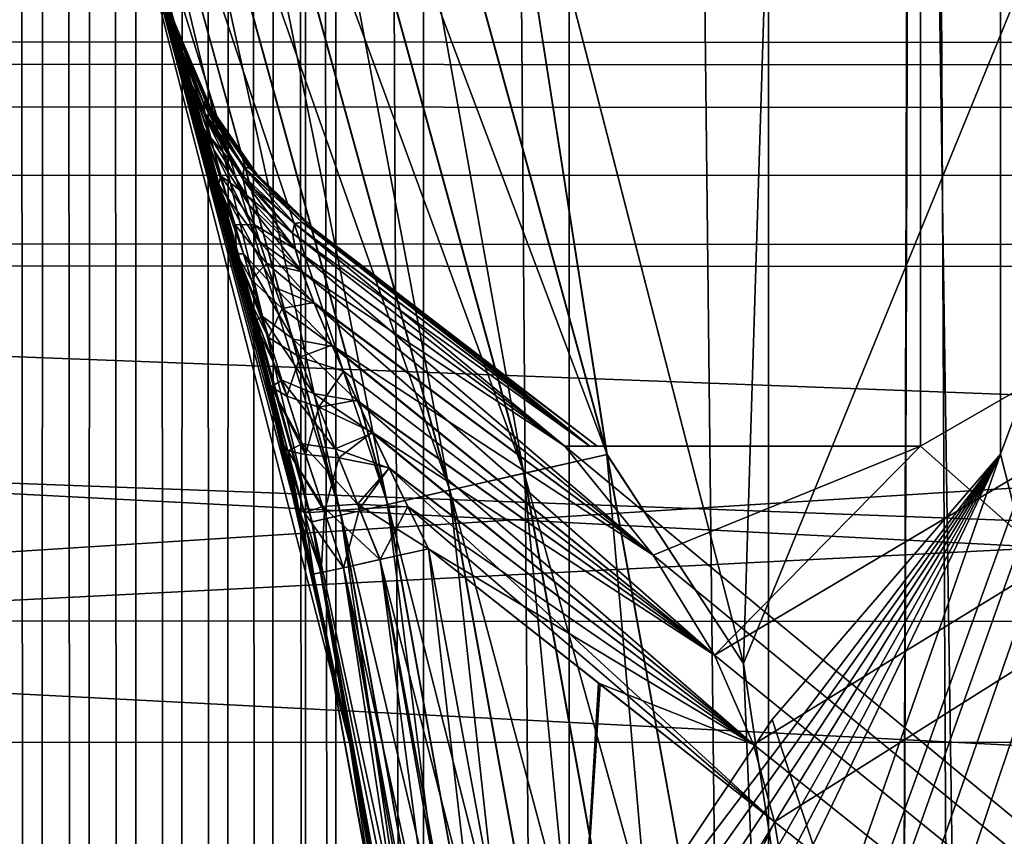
# Model space of a CAD drawing. Header units: metres. Extents: x -205 to 205, y -104 to 104.
# Tile 324 of 656: x -63.84 to -61.39, y -9.44 to -7.41. Entities that reach past the tile are written whole.
import ezdxf

# ---------------------------------------------------------------- set-up
doc = ezdxf.new("R2010")
doc.units = ezdxf.units.M
doc.layers.add('solid_01_2-CONSUMER_EHM_BOX_SW0001', color=7, linetype='CONTINUOUS')

msp = doc.modelspace()

# ---------------------------------------------------------------- linework, layer by layer
at = {"layer": 'solid_01_2-CONSUMER_EHM_BOX_SW0001'}
for points in [[(-200.010849, -74.958488), (-200.010773, 75.041512), (-0.010778, 75.04142)], [(-0.010849, -74.95858), (-200.010849, -74.958488), (-0.010778, 75.04142)], [(-63.227314, -57.825661, 1.5), (-63.18972, 57.924801, 1.5), (-63.302124, 57.875645, 1.5)], [(-63.130272, -24.958551, 1.5), (-63.18972, 57.924801, 1.5), (-63.227314, -57.825661, 1.5)], [(-63.130272, -24.958551, 1.5), (-63.130245, 25.041449, 1.5), (-63.18972, 57.924801, 1.5)], [(-63.339794, -57.777302, 1.5), (-63.302124, 57.875645, 1.5), (-63.41605, 57.828674, 1.5)], [(-63.339794, -57.777302, 1.5), (-63.227314, -57.825661, 1.5), (-63.302124, 57.875645, 1.5)], [(-63.453678, -57.731083, 1.5), (-63.41605, 57.828674, 1.5), (-63.531235, 57.783974, 1.5)], [(-63.453678, -57.731083, 1.5), (-63.339794, -57.777302, 1.5), (-63.41605, 57.828674, 1.5)], [(-63.568714, -57.687134, 1.5), (-63.531235, 57.783974, 1.5), (-63.64743, 57.74165, 1.5)], [(-63.568714, -57.687134, 1.5), (-63.453678, -57.731083, 1.5), (-63.531235, 57.783974, 1.5)], [(-63.684654, -57.645576, 1.5), (-63.64743, 57.74165, 1.5), (-63.764381, 57.701786, 1.5)], [(-63.684654, -57.645576, 1.5), (-63.568714, -57.687134, 1.5), (-63.64743, 57.74165, 1.5)], [(-63.801247, -57.606537, 1.5), (-63.764381, 57.701786, 1.5), (-63.881828, 57.664486, 1.5)], [(-63.801247, -57.606537, 1.5), (-63.684654, -57.645576, 1.5), (-63.764381, 57.701786, 1.5)], [(-63.91824, -57.570145, 1.5), (-63.801247, -57.606537, 1.5), (-63.881828, 57.664486, 1.5)], [(-43.000031, 37.541439, 75), (-62.041512, -19.42688, 75), (-62.692566, -21.952003, 75)], [(-43.000031, 37.541439, 75), (-62.692566, -21.952003, 75), (-43.000065, -37.458561, 75)], [(-43.000031, 37.541439, 75), (-62.69146, -6.483251, 75), (-62.040768, -9.008453, 75)], [(-43.000031, 37.541439, 75), (-61.647285, -16.835539, 75), (-62.041512, -19.42688, 75)], [(-43.000031, 37.541439, 75), (-62.040768, -9.008453, 75), (-61.646915, -11.599844, 75)], [(-43.000031, 37.541439, 75), (-61.51395, -14.2177, 75), (-61.647285, -16.835539, 75)], [(-43.000031, 37.541439, 75), (-61.646915, -11.599844, 75), (-61.51395, -14.2177, 75)], [(-63.130272, -24.958551, 1.5), (-63.05542, -23.931942, 1.5), (-63.130245, 25.041449, 1.5)], [(-63.05542, -23.931942, 1.5), (-63.055607, 24.013735, 1.5), (-63.130245, 25.041449, 1.5)], [(-62.837341, -22.938663, 1.5), (-62.835201, 23.015438, 1.5), (-63.055607, 24.013735, 1.5)], [(-63.05542, -23.931942, 1.5), (-62.837341, -22.938663, 1.5), (-63.055607, 24.013735, 1.5)], [(-62.837341, -22.938663, 1.5), (-62.476864, -21.98097, 1.5), (-62.835201, 23.015438, 1.5)], [(-62.476864, -21.98097, 1.5), (-62.470062, 22.049438, 1.5), (-62.835201, 23.015438, 1.5)], [(-62.476864, -21.98097, 1.5), (-61.981823, -21.082998, 1.5), (-62.470062, 22.049438, 1.5)], [(-61.981823, -21.082998, 1.5), (-61.970566, 21.148445, 1.5), (-62.470062, 22.049438, 1.5)], [(-61.981823, -21.082998, 1.5), (-61.36377, -20.264397, 1.5), (-61.970566, 21.148445, 1.5)], [(-61.36377, -20.264397, 1.5), (-61.348083, 20.32946, 1.5), (-61.970566, 21.148445, 1.5)], [(-62.04076, -9.008488, 63.099998), (-62.691456, -6.48327, 63.099998), (-61.599499, 5.134799, 63.099998)], [(-61.646912, -11.599885, 63.099998), (-62.04076, -9.008488, 63.099998), (-61.599499, 5.134799, 63.099998)], [(-61.646912, -11.599885, 63.099998), (-61.599499, 5.134799, 63.099998), (-61.599728, 3.034483, 63.099998)], [(-61.51395, -14.217742, 63.099998), (-61.646912, -11.599885, 63.099998), (-61.599728, 3.034483, 63.099998)], [(-61.51395, -14.217742, 63.099998), (-61.599728, 3.034483, 63.099998), (-47.099728, 3.032924, 63.099998)], [(-61.502621, -22.033875, 63.099998), (-61.51395, -14.217742, 63.099998), (-47.099728, 3.032924, 63.099998)], [(-61.383518, -21.844326, 63.099998), (-61.502621, -22.033875, 63.099998), (-47.099728, 3.032924, 63.099998)], [(-63.801701, -15.351067, 71.699997), (-58.600155, -0.965839, 71.699997), (-61.400963, -8.487901, 71.699997)], [(-63.801701, -15.351067, 71.699997), (-63.78249, -15.546234, 71.699997), (-58.600155, -0.965839, 71.699997)], [(-63.78249, -15.546234, 71.699997), (-63.725613, -15.733755, 71.699997), (-58.600155, -0.965839, 71.699997)], [(-63.725613, -15.733755, 71.699997), (-63.63327, -15.906589, 71.699997), (-58.600155, -0.965839, 71.699997)], [(-63.63327, -15.906589, 71.699997), (-63.508884, -16.058205, 71.699997), (-58.600155, -0.965839, 71.699997)], [(-63.508884, -16.058205, 71.699997), (-60.687866, -18.879829, 71.699997), (-58.600155, -0.965839, 71.699997)], [(-62.266602, -19.6961, 66.099998), (-48.601486, -19.968649, 66.099998), (-48.600121, -0.968648, 66.099998)], [(-62.11388, -19.447088, 66.099998), (-62.266602, -19.6961, 66.099998), (-48.600121, -0.968648, 66.099998)], [(-62.016598, -19.225304, 66.099998), (-62.11388, -19.447088, 66.099998), (-48.600121, -0.968648, 66.099998)], [(-62.113144, -8.988236, 66.099998), (-48.600121, -0.968648, 66.099998), (-61.600658, -8.467714, 66.099998)], [(-62.015881, -9.21005, 66.099998), (-48.600121, -0.968648, 66.099998), (-62.113144, -8.988236, 66.099998)], [(-62.016598, -19.225304, 66.099998), (-48.600121, -0.968648, 66.099998), (-61.964027, -19.032625, 66.099998)], [(-62.015881, -9.21005, 66.099998), (-61.963333, -9.402754, 66.099998), (-48.600121, -0.968648, 66.099998)], [(-61.964027, -19.032625, 66.099998), (-48.600121, -0.968648, 66.099998), (-61.767502, -17.838045, 66.099998)], [(-61.766979, -10.597359, 66.099998), (-48.600121, -0.968648, 66.099998), (-61.963333, -9.402754, 66.099998)], [(-61.767502, -17.838045, 66.099998), (-48.600121, -0.968648, 66.099998), (-61.626801, -16.635656, 66.099998)], [(-61.626453, -11.799763, 66.099998), (-48.600121, -0.968648, 66.099998), (-61.766979, -10.597359, 66.099998)], [(-61.626801, -16.635656, 66.099998), (-48.600121, -0.968648, 66.099998), (-61.542225, -15.428022, 66.099998)], [(-61.542049, -13.007403, 66.099998), (-48.600121, -0.968648, 66.099998), (-61.626453, -11.799763, 66.099998)], [(-61.600658, -8.467714, 72), (-61.600121, -0.967714, 72), (-48.601486, -19.968649, 72)], [(-61.600121, -0.967714, 66.099998), (-61.600121, -0.967714, 72), (-61.600658, -8.467714, 72)], [(-61.600658, -8.467714, 66.099998), (-61.600121, -0.967714, 66.099998), (-61.600658, -8.467714, 72)], [(-48.600121, -0.968648, 66.099998), (-61.600121, -0.967714, 66.099998), (-61.600658, -8.467714, 66.099998)], [(-61.600121, -0.967714, 72), (-48.600121, -0.968648, 72), (-48.601486, -19.968649, 72)], [(-61.542225, -15.428022, 66.099998), (-48.600121, -0.968648, 66.099998), (-61.51395, -14.217712, 66.099998)], [(-61.51395, -14.217712, 66.099998), (-48.600121, -0.968648, 66.099998), (-61.542049, -13.007403, 66.099998)], [(-61.400963, -8.487901, 66.400002), (-61.400154, -0.965539, 66.400002), (-58.602146, -19.465839, 66.400002)], [(-61.400963, -8.487901, 71.699997), (-58.600155, -0.965839, 71.699997), (-61.400154, -0.965539, 71.699997)], [(-61.400963, -8.487901, 66.400002), (-61.400154, -0.965539, 71.699997), (-61.400154, -0.965539, 66.400002)], [(-61.400963, -8.487901, 71.699997), (-61.400154, -0.965539, 71.699997), (-61.400963, -8.487901, 66.400002)], [(-61.400154, -0.965539, 66.400002), (-58.600155, -0.965839, 66.400002), (-58.602146, -19.465839, 66.400002)], [(-46.500935, -5.305828, 46.254097), (-84.500938, -5.300379, 46.254101), (-84.501266, -7.621292, 45.549114)], [(-46.500935, -5.305828, 46.254097), (-84.501266, -7.621292, 45.549114), (-46.501266, -7.626732, 45.549114)], [(-46.501251, -7.520525, 4.115252), (-84.501251, -7.515109, 4.115263), (-84.500954, -5.443007, 3.287064)], [(-46.500957, -5.448414, 3.287052), (-46.501251, -7.520525, 4.115252), (-84.500954, -5.443007, 3.287064)], [(-46.501244, -7.464874, 34.608826), (-84.501244, -7.459457, 34.60881), (-84.501022, -5.897084, 35.524906)], [(-46.501022, -5.9025, 35.524918), (-46.501244, -7.464874, 34.608826), (-84.501022, -5.897084, 35.524906)], [(-84.50132, -7.96229, 39.970936), (-46.501022, -5.916632, 40.850651), (-84.501022, -5.911191, 40.850651)], [(-46.501316, -7.967739, 39.970928), (-46.501022, -5.916632, 40.850651), (-84.50132, -7.96229, 39.970936)], [(-46.501324, -8.022474, 40.055393), (-84.501328, -8.017035, 40.055393), (-84.50103, -5.945394, 40.944622)], [(-46.501324, -8.022474, 40.055393), (-84.50103, -5.945394, 40.944622), (-46.501026, -5.950834, 40.944622)], [(-46.501072, -6.258863, 8.963667), (-84.501068, -6.253451, 8.963682), (-84.501289, -7.790898, 9.921496)], [(-46.501293, -7.796279, 9.921455), (-46.501072, -6.258863, 8.963667), (-84.501289, -7.790898, 9.921496)], [(-62.587025, -8.535685, 74.900871), (-62.994415, -6.261563, 74.97493), (-63.195656, -6.326847, 74.900871)], [(-63.194798, -6.32657, 63.198696), (-62.993488, -6.261263, 63.124851), (-62.379917, -8.48849, 63.124878)], [(-62.994415, -6.261563, 74.97493), (-62.380749, -8.488679, 74.97493), (-62.69146, -6.483251, 75)], [(-62.587025, -8.535685, 74.900871), (-62.380749, -8.488679, 74.97493), (-62.994415, -6.261563, 74.97493)], [(-62.379917, -8.48849, 63.124878), (-62.993488, -6.261263, 63.124851), (-62.691456, -6.48327, 63.099998)], [(-63.195656, -6.326847, 74.900871), (-63.376148, -6.385401, 74.781555), (-62.772038, -8.577844, 74.781555)], [(-63.194798, -6.32657, 63.198696), (-62.586258, -8.535509, 63.19875), (-63.375408, -6.38516, 63.317825)], [(-62.587025, -8.535685, 74.900871), (-63.195656, -6.326847, 74.900871), (-62.772038, -8.577844, 74.781555)], [(-63.194798, -6.32657, 63.198696), (-62.379917, -8.48849, 63.124878), (-62.586258, -8.535509, 63.19875)], [(-63.376148, -6.385401, 74.781555), (-63.526829, -6.434282, 74.622963), (-62.926487, -8.613039, 74.622963)], [(-63.375408, -6.38516, 63.317825), (-62.77137, -8.577692, 63.317905), (-63.526237, -6.43409, 63.476257)], [(-62.772038, -8.577844, 74.781555), (-63.376148, -6.385401, 74.781555), (-62.926487, -8.613039, 74.622963)], [(-62.586258, -8.535509, 63.19875), (-62.77137, -8.577692, 63.317905), (-63.375408, -6.38516, 63.317825)], [(-63.526829, -6.434282, 74.622963), (-63.640121, -6.471035, 74.433075), (-63.042618, -8.639502, 74.433075)], [(-63.526237, -6.43409, 63.476257), (-62.925957, -8.612918, 63.476353), (-63.639713, -6.470902, 63.666027)], [(-62.926487, -8.613039, 74.622963), (-63.526829, -6.434282, 74.622963), (-63.042618, -8.639502, 74.433075)], [(-62.77137, -8.577692, 63.317905), (-62.925957, -8.612918, 63.476353), (-63.526237, -6.43409, 63.476257)], [(-63.640121, -6.471035, 74.433075), (-63.710339, -6.493814, 74.221428), (-63.114594, -8.655903, 74.221428)], [(-63.639713, -6.470902, 63.666027), (-63.042248, -8.639418, 63.666138), (-63.710129, -6.493746, 63.877602)], [(-63.042618, -8.639502, 74.433075), (-63.640121, -6.471035, 74.433075), (-63.114594, -8.655903, 74.221428)], [(-62.925957, -8.612918, 63.476353), (-63.042248, -8.639418, 63.666138), (-63.639713, -6.470902, 63.666027)], [(-62.380749, -8.488679, 74.97493), (-62.040768, -9.008453, 75), (-62.69146, -6.483251, 75)], [(-62.379917, -8.48849, 63.124878), (-62.691456, -6.48327, 63.099998), (-62.04076, -9.008488, 63.099998)], [(-63.114594, -8.655903, 74.221428), (-63.710339, -6.493814, 74.221428), (-63.648998, -6.76843, 74)], [(-63.710129, -6.493746, 63.877602), (-63.114403, -8.655859, 63.877724), (-63.648998, -6.76843, 64.099998)], [(-63.042248, -8.639418, 63.666138), (-63.114403, -8.655859, 63.877724), (-63.710129, -6.493746, 63.877602)], [(-63.648998, -6.76843, 74), (-63.458164, -7.410038, 65.940422), (-63.458164, -7.410038, 72.159576)], [(-63.456669, -7.415326, 65.805504), (-63.458164, -7.410038, 65.940422), (-63.648998, -6.76843, 74)], [(-63.648998, -6.76843, 74), (-63.458164, -7.410038, 72.159576), (-63.456669, -7.415318, 72.294395)], [(-63.648998, -6.76843, 74), (-63.148163, -8.620458, 73.40789), (-63.110558, -8.78682, 73.414215)], [(-63.020439, -9.209061, 74), (-63.648998, -6.76843, 74), (-63.110558, -8.78682, 73.414215)], [(-63.648998, -6.76843, 74), (-63.301727, -7.98944, 73.232758), (-63.247662, -8.203592, 73.32621)], [(-63.648998, -6.76843, 74), (-63.247662, -8.203592, 73.32621), (-63.216949, -8.328943, 73.362442)], [(-63.648998, -6.76843, 74), (-63.216949, -8.328943, 73.362442), (-63.183723, -8.467805, 73.390167)], [(-63.648998, -6.76843, 74), (-63.183723, -8.467805, 73.390167), (-63.148163, -8.620458, 73.40789)], [(-63.648998, -6.76843, 74), (-63.456669, -7.415318, 72.294395), (-63.453228, -7.427504, 72.401405)], [(-63.648998, -6.76843, 74), (-63.453228, -7.427504, 72.401405), (-63.437187, -7.484625, 72.636009)], [(-63.648998, -6.76843, 74), (-63.437187, -7.484625, 72.636009), (-63.414181, -7.567457, 72.820297)], [(-63.648998, -6.76843, 74), (-63.414181, -7.567457, 72.820297), (-63.384163, -7.677252, 72.978943)], [(-63.648998, -6.76843, 74), (-63.384163, -7.677252, 72.978943), (-63.346935, -7.816218, 73.116074)], [(-63.648998, -6.76843, 74), (-63.346935, -7.816218, 73.116074), (-63.301727, -7.98944, 73.232758)], [(-63.114594, -8.655903, 74.221428), (-63.648998, -6.76843, 74), (-63.020439, -9.209061, 74)], [(-63.456669, -7.415326, 65.805504), (-63.648998, -6.76843, 74), (-63.648998, -6.76843, 64.099998)], [(-63.301476, -7.990425, 64.866707), (-63.648998, -6.76843, 64.099998), (-63.020439, -9.209061, 64.099998)], [(-63.114403, -8.655859, 63.877724), (-63.020439, -9.209061, 64.099998), (-63.648998, -6.76843, 64.099998)], [(-63.453217, -7.427554, 65.698288), (-63.456669, -7.415326, 65.805504), (-63.648998, -6.76843, 64.099998)], [(-63.437157, -7.484728, 65.463676), (-63.453217, -7.427554, 65.698288), (-63.648998, -6.76843, 64.099998)], [(-63.414116, -7.567703, 65.279274), (-63.437157, -7.484728, 65.463676), (-63.648998, -6.76843, 64.099998)], [(-63.384056, -7.677643, 65.120583), (-63.414116, -7.567703, 65.279274), (-63.648998, -6.76843, 64.099998)], [(-63.34676, -7.816883, 64.983383), (-63.384056, -7.677643, 65.120583), (-63.648998, -6.76843, 64.099998)], [(-63.301476, -7.990425, 64.866707), (-63.34676, -7.816883, 64.983383), (-63.648998, -6.76843, 64.099998)], [(-63.458164, -7.410038, 72.159576), (-63.458164, -7.410038, 65.940422), (-63.361572, -7.638472, 65.940422)], [(-63.456669, -7.415326, 65.805504), (-63.361572, -7.638472, 65.940422), (-63.458164, -7.410038, 65.940422)], [(-63.378567, -7.607865, 72.159576), (-63.458164, -7.410038, 72.159576), (-63.361572, -7.638472, 65.940422)], [(-63.378933, -7.611803, 72.328003), (-63.458164, -7.410038, 72.159576), (-63.378567, -7.607865, 72.159576)], [(-63.456669, -7.415318, 72.294395), (-63.458164, -7.410038, 72.159576), (-63.378933, -7.611803, 72.328003)], [(-63.453228, -7.427504, 72.401405), (-63.456669, -7.415318, 72.294395), (-63.378933, -7.611803, 72.328003)], [(-63.456669, -7.415326, 65.805504), (-63.377842, -7.613101, 65.786224), (-63.361572, -7.638472, 65.940422)], [(-63.456669, -7.415326, 65.805504), (-63.453217, -7.427554, 65.698288), (-63.377842, -7.613101, 65.786224)], [(-63.453228, -7.427504, 72.401405), (-63.378933, -7.611803, 72.328003), (-63.385418, -7.613417, 72.500282)], [(-63.437187, -7.484625, 72.636009), (-63.453228, -7.427504, 72.401405), (-63.385418, -7.613417, 72.500282)], [(-63.385162, -7.610876, 65.628448), (-63.453217, -7.427554, 65.698288), (-63.437157, -7.484728, 65.463676)], [(-63.377842, -7.613101, 65.786224), (-63.453217, -7.427554, 65.698288), (-63.385162, -7.610876, 65.628448)], [(-46.50145, -8.905444, 33.511116), (-84.50145, -8.900031, 33.511093), (-84.501244, -7.459457, 34.60881)], [(-46.501244, -7.464874, 34.608826), (-46.50145, -8.905444, 33.511116), (-84.501244, -7.459457, 34.60881)], [(-63.437187, -7.484625, 72.636009), (-63.385418, -7.613417, 72.500282), (-63.378906, -7.651618, 72.668938)], [(-63.414181, -7.567457, 72.820297), (-63.437187, -7.484625, 72.636009), (-63.378906, -7.651618, 72.668938)], [(-63.381802, -7.638337, 65.472275), (-63.437157, -7.484728, 65.463676), (-63.414116, -7.567703, 65.279274)], [(-63.385162, -7.610876, 65.628448), (-63.437157, -7.484728, 65.463676), (-63.381802, -7.638337, 65.472275)], [(-46.501534, -9.486891, 5.170224), (-84.501534, -9.481474, 5.170238), (-84.501251, -7.515109, 4.115263)], [(-46.501251, -7.520525, 4.115252), (-46.501534, -9.486891, 5.170224), (-84.501251, -7.515109, 4.115263)], [(-63.414181, -7.567457, 72.820297), (-63.378906, -7.651618, 72.668938), (-63.358589, -7.730988, 72.821251)], [(-63.384163, -7.677252, 72.978943), (-63.414181, -7.567457, 72.820297), (-63.358589, -7.730988, 72.821251)], [(-63.366817, -7.700066, 65.32682), (-63.414116, -7.567703, 65.279274), (-63.384056, -7.677643, 65.120583)], [(-63.381802, -7.638337, 65.472275), (-63.414116, -7.567703, 65.279274), (-63.366817, -7.700066, 65.32682)], [(-63.284344, -7.775721, 72.447609), (-63.385418, -7.613417, 72.500282), (-63.378933, -7.611803, 72.328003)], [(-63.285316, -7.804683, 72.58429), (-63.378906, -7.651618, 72.668938), (-63.385418, -7.613417, 72.500282)], [(-63.284344, -7.775721, 72.447609), (-63.285316, -7.804683, 72.58429), (-63.385418, -7.613417, 72.500282)], [(-63.385162, -7.610876, 65.628448), (-63.282833, -7.773926, 65.676033), (-63.268681, -7.77716, 65.807983)], [(-63.385162, -7.610876, 65.628448), (-63.381802, -7.638337, 65.472275), (-63.282833, -7.773926, 65.676033)], [(-63.377842, -7.613101, 65.786224), (-63.385162, -7.610876, 65.628448), (-63.268681, -7.77716, 65.807983)], [(-63.270382, -7.775983, 72.304062), (-63.378933, -7.611803, 72.328003), (-63.378567, -7.607865, 72.159576)], [(-63.270382, -7.775983, 72.304062), (-63.284344, -7.775721, 72.447609), (-63.378933, -7.611803, 72.328003)], [(-63.378567, -7.607865, 72.159576), (-63.361572, -7.638472, 65.940422), (-63.245876, -7.799306, 65.940422)], [(-63.258839, -7.784314, 72.159576), (-63.378567, -7.607865, 72.159576), (-63.245876, -7.799306, 65.940422)], [(-63.270382, -7.775983, 72.304062), (-63.378567, -7.607865, 72.159576), (-63.258839, -7.784314, 72.159576)], [(-63.377842, -7.613101, 65.786224), (-63.268681, -7.77716, 65.807983), (-63.245876, -7.799306, 65.940422)], [(-63.377842, -7.613101, 65.786224), (-63.245876, -7.799306, 65.940422), (-63.361572, -7.638472, 65.940422)], [(-46.501266, -7.626732, 45.549114), (-84.501266, -7.621292, 45.549114), (-84.501617, -10.043085, 44.51968)], [(-46.501266, -7.626732, 45.549114), (-84.501617, -10.043085, 44.51968), (-46.501614, -10.048526, 44.51968)], [(-63.381802, -7.638337, 65.472275), (-63.286373, -7.794468, 65.548782), (-63.282833, -7.773926, 65.676033)], [(-63.381802, -7.638337, 65.472275), (-63.366817, -7.700066, 65.32682), (-63.286373, -7.794468, 65.548782)], [(-63.27187, -7.866416, 72.705009), (-63.358589, -7.730988, 72.821251), (-63.378906, -7.651618, 72.668938)], [(-63.285316, -7.804683, 72.58429), (-63.27187, -7.866416, 72.705009), (-63.378906, -7.651618, 72.668938)], [(-63.384163, -7.677252, 72.978943), (-63.358589, -7.730988, 72.821251), (-63.326103, -7.8475, 72.943512)], [(-63.346935, -7.816218, 73.116074), (-63.384163, -7.677252, 72.978943), (-63.326103, -7.8475, 72.943512)], [(-63.340885, -7.795137, 65.20314), (-63.384056, -7.677643, 65.120583), (-63.34676, -7.816883, 64.983383)], [(-63.366817, -7.700066, 65.32682), (-63.384056, -7.677643, 65.120583), (-63.340885, -7.795137, 65.20314)], [(-63.366817, -7.700066, 65.32682), (-63.277939, -7.842236, 65.432854), (-63.286373, -7.794468, 65.548782)], [(-63.366817, -7.700066, 65.32682), (-63.340885, -7.795137, 65.20314), (-63.277939, -7.842236, 65.432854)], [(-63.244724, -7.958565, 72.80056), (-63.326103, -7.8475, 72.943512), (-63.358589, -7.730988, 72.821251)], [(-63.27187, -7.866416, 72.705009), (-63.244724, -7.958565, 72.80056), (-63.358589, -7.730988, 72.821251)], [(-63.158295, -7.914446, 65.674881), (-63.282833, -7.773926, 65.676033), (-63.286373, -7.794468, 65.548782)], [(-63.284344, -7.775721, 72.447609), (-63.157993, -7.914237, 72.422951), (-63.285316, -7.804683, 72.58429)], [(-63.284344, -7.775721, 72.447609), (-63.1394, -7.910531, 72.30056), (-63.157993, -7.914237, 72.422951)], [(-63.270382, -7.775983, 72.304062), (-63.1394, -7.910531, 72.30056), (-63.284344, -7.775721, 72.447609)], [(-63.139416, -7.910995, 65.795052), (-63.268681, -7.77716, 65.807983), (-63.282833, -7.773926, 65.676033)], [(-63.158295, -7.914446, 65.674881), (-63.139416, -7.910995, 65.795052), (-63.282833, -7.773926, 65.676033)], [(-63.270382, -7.775983, 72.304062), (-63.258839, -7.784314, 72.159576), (-63.1394, -7.910531, 72.30056)], [(-63.268681, -7.77716, 65.807983), (-63.104424, -7.931366, 65.940422), (-63.245876, -7.799306, 65.940422)], [(-63.123859, -7.918113, 65.864792), (-63.104424, -7.931366, 65.940422), (-63.268681, -7.77716, 65.807983)], [(-63.139416, -7.910995, 65.795052), (-63.123859, -7.918113, 65.864792), (-63.268681, -7.77716, 65.807983)], [(-63.258839, -7.784314, 72.159576), (-63.104424, -7.931366, 72.159576), (-63.1394, -7.910531, 72.30056)], [(-63.258839, -7.784314, 72.159576), (-63.104424, -7.931366, 65.940422), (-63.104424, -7.931366, 72.159576)], [(-63.258839, -7.784314, 72.159576), (-63.245876, -7.799306, 65.940422), (-63.104424, -7.931366, 65.940422)], [(-46.501495, -9.207105, 11.057653), (-84.501289, -7.790898, 9.921496), (-84.501495, -9.201761, 11.057743)], [(-46.501495, -9.207105, 11.057653), (-46.501293, -7.796279, 9.921455), (-84.501289, -7.790898, 9.921496)], [(-63.340885, -7.795137, 65.20314), (-63.34676, -7.816883, 64.983383), (-63.306347, -7.916216, 65.109329)], [(-63.340885, -7.795137, 65.20314), (-63.257534, -7.916921, 65.33577), (-63.277939, -7.842236, 65.432854)], [(-63.340885, -7.795137, 65.20314), (-63.306347, -7.916216, 65.109329), (-63.257534, -7.916921, 65.33577)], [(-63.162724, -7.938092, 65.578857), (-63.286373, -7.794468, 65.548782), (-63.277939, -7.842236, 65.432854)], [(-63.162724, -7.938092, 65.578857), (-63.158295, -7.914446, 65.674881), (-63.286373, -7.794468, 65.548782)], [(-63.285316, -7.804683, 72.58429), (-63.157993, -7.914237, 72.422951), (-63.162632, -7.937972, 72.520546)], [(-63.285316, -7.804683, 72.58429), (-63.162632, -7.937972, 72.520546), (-63.155914, -7.977829, 72.597343)], [(-63.285316, -7.804683, 72.58429), (-63.155914, -7.977829, 72.597343), (-63.27187, -7.866416, 72.705009)], [(-63.346935, -7.816218, 73.116074), (-63.326103, -7.8475, 72.943512), (-63.284962, -7.989515, 73.028419)], [(-63.301727, -7.98944, 73.232758), (-63.346935, -7.816218, 73.116074), (-63.284962, -7.989515, 73.028419)], [(-63.306347, -7.916216, 65.109329), (-63.34676, -7.816883, 64.983383), (-63.301476, -7.990425, 64.866707)], [(-63.206627, -8.073292, 72.866364), (-63.284962, -7.989515, 73.028419), (-63.326103, -7.8475, 72.943512)], [(-63.244724, -7.958565, 72.80056), (-63.206627, -8.073292, 72.866364), (-63.326103, -7.8475, 72.943512)], [(-63.155743, -7.978193, 65.502342), (-63.277939, -7.842236, 65.432854), (-63.257534, -7.916921, 65.33577)], [(-63.155743, -7.978193, 65.502342), (-63.162724, -7.938092, 65.578857), (-63.277939, -7.842236, 65.432854)], [(-63.27187, -7.866416, 72.705009), (-63.155914, -7.977829, 72.597343), (-63.13829, -8.03464, 72.659111)], [(-63.27187, -7.866416, 72.705009), (-63.13829, -8.03464, 72.659111), (-63.244724, -7.958565, 72.80056)], [(-63.158295, -7.914446, 65.674881), (-62.422977, -8.467655, 66.324867), (-63.139416, -7.910995, 65.795052)], [(-63.157993, -7.914237, 72.422951), (-63.1394, -7.910531, 72.30056), (-62.422981, -8.467655, 71.775139)], [(-63.139416, -7.910995, 65.795052), (-62.422977, -8.467655, 66.324867), (-62.405022, -8.467657, 66.510612)], [(-63.139416, -7.910995, 65.795052), (-62.405022, -8.467657, 66.510612), (-63.123859, -7.918113, 65.864792)], [(-63.1394, -7.910531, 72.30056), (-63.104424, -7.931366, 72.159576), (-62.422981, -8.467655, 71.775139)], [(-63.306347, -7.916216, 65.109329), (-63.301476, -7.990425, 64.866707), (-63.266098, -8.053153, 65.047218)], [(-63.306347, -7.916216, 65.109329), (-63.226807, -8.01372, 65.262802), (-63.257534, -7.916921, 65.33577)], [(-63.306347, -7.916216, 65.109329), (-63.266098, -8.053153, 65.047218), (-63.226807, -8.01372, 65.262802)], [(-63.138699, -8.034, 65.441071), (-63.257534, -7.916921, 65.33577), (-63.226807, -8.01372, 65.262802)], [(-63.138699, -8.034, 65.441071), (-63.155743, -7.978193, 65.502342), (-63.257534, -7.916921, 65.33577)], [(-63.162724, -7.938092, 65.578857), (-62.422977, -8.467655, 66.324867), (-63.158295, -7.914446, 65.674881)], [(-63.162632, -7.937972, 72.520546), (-63.157993, -7.914237, 72.422951), (-62.485283, -8.46765, 72)], [(-63.157993, -7.914237, 72.422951), (-62.422981, -8.467655, 71.775139), (-62.485283, -8.46765, 72)], [(-63.123859, -7.918113, 65.864792), (-62.405022, -8.467657, 66.510612), (-62.757324, -8.197517, 66.221107)], [(-63.123859, -7.918113, 65.864792), (-62.757324, -8.197517, 66.221107), (-63.104424, -7.931366, 65.940422)], [(-63.104424, -7.931366, 72.159576), (-62.75663, -8.198049, 71.878296), (-62.422981, -8.467655, 71.775139)], [(-63.104424, -7.931366, 65.940422), (-62.405022, -8.467657, 71.589394), (-62.75663, -8.198049, 71.878296)], [(-63.104424, -7.931366, 65.940422), (-62.405022, -8.467657, 66.510612), (-62.405022, -8.467657, 71.589394)], [(-63.104424, -7.931366, 65.940422), (-62.75663, -8.198049, 71.878296), (-63.104424, -7.931366, 72.159576)], [(-63.104424, -7.931366, 65.940422), (-62.757324, -8.197517, 66.221107), (-62.405022, -8.467657, 66.510612)], [(-63.244724, -7.958565, 72.80056), (-63.13829, -8.03464, 72.659111), (-63.108334, -8.113681, 72.709351)], [(-63.244724, -7.958565, 72.80056), (-63.108334, -8.113681, 72.709351), (-63.206627, -8.073292, 72.866364)], [(-63.162724, -7.938092, 65.578857), (-62.485283, -8.46765, 66.099998), (-62.422977, -8.467655, 66.324867)], [(-63.155743, -7.978193, 65.502342), (-62.485283, -8.46765, 66.099998), (-63.162724, -7.938092, 65.578857)], [(-63.155914, -7.977829, 72.597343), (-63.162632, -7.937972, 72.520546), (-62.485283, -8.46765, 72)], [(-46.501316, -7.967739, 39.970928), (-84.50132, -7.96229, 39.970936), (-84.501595, -9.901668, 38.867279)], [(-46.501595, -9.90712, 38.867271), (-46.501316, -7.967739, 39.970928), (-84.501595, -9.901668, 38.867279)], [(-63.155914, -7.977829, 72.597343), (-62.485283, -8.46765, 72), (-62.265823, -8.739235, 72)], [(-63.13829, -8.03464, 72.659111), (-63.155914, -7.977829, 72.597343), (-62.265823, -8.739235, 72)], [(-63.138699, -8.034, 65.441071), (-62.485283, -8.46765, 66.099998), (-63.155743, -7.978193, 65.502342)], [(-63.247662, -8.203592, 73.32621), (-63.301727, -7.98944, 73.232758), (-63.258358, -8.158126, 73.273293)], [(-63.238659, -8.144449, 73.077255), (-63.258358, -8.158126, 73.273293), (-63.301727, -7.98944, 73.232758)], [(-63.301727, -7.98944, 73.232758), (-63.284962, -7.989515, 73.028419), (-63.238659, -8.144449, 73.077255)], [(-63.275612, -8.091889, 64.816864), (-63.301476, -7.990425, 64.866707), (-63.020439, -9.209061, 64.099998)], [(-63.266098, -8.053153, 65.047218), (-63.301476, -7.990425, 64.866707), (-63.2225, -8.197349, 65.013565)], [(-63.275612, -8.091889, 64.816864), (-63.2225, -8.197349, 65.013565), (-63.301476, -7.990425, 64.866707)], [(-63.160927, -8.201585, 72.903679), (-63.238659, -8.144449, 73.077255), (-63.284962, -7.989515, 73.028419)], [(-63.206627, -8.073292, 72.866364), (-63.160927, -8.201585, 72.903679), (-63.284962, -7.989515, 73.028419)], [(-46.501606, -9.980626, 38.93882), (-84.501602, -9.975186, 38.93882), (-84.501328, -8.017035, 40.055393)], [(-46.501606, -9.980626, 38.93882), (-84.501328, -8.017035, 40.055393), (-46.501324, -8.022474, 40.055393)], [(-63.266098, -8.053153, 65.047218), (-63.188309, -8.125574, 65.214882), (-63.226807, -8.01372, 65.262802)], [(-63.109554, -8.110808, 65.39193), (-63.226807, -8.01372, 65.262802), (-63.188309, -8.125574, 65.214882)], [(-63.109554, -8.110808, 65.39193), (-63.138699, -8.034, 65.441071), (-63.226807, -8.01372, 65.262802)], [(-62.265831, -8.739207, 66.099998), (-62.485283, -8.46765, 66.099998), (-63.138699, -8.034, 65.441071)], [(-62.265831, -8.739207, 66.099998), (-63.138699, -8.034, 65.441071), (-63.109554, -8.110808, 65.39193)], [(-63.108334, -8.113681, 72.709351), (-63.13829, -8.03464, 72.659111), (-62.265823, -8.739235, 72)], [(-63.266098, -8.053153, 65.047218), (-63.2225, -8.197349, 65.013565), (-63.188309, -8.125574, 65.214882)], [(-63.206627, -8.073292, 72.866364), (-63.108334, -8.113681, 72.709351), (-63.063232, -8.220078, 72.744339)], [(-63.206627, -8.073292, 72.866364), (-63.063232, -8.220078, 72.744339), (-63.160927, -8.201585, 72.903679)], [(-63.247406, -8.204631, 64.773438), (-63.275612, -8.091889, 64.816864), (-63.020439, -9.209061, 64.099998)], [(-63.275612, -8.091889, 64.816864), (-63.247406, -8.204631, 64.773438), (-63.216244, -8.320559, 64.814484)], [(-63.275612, -8.091889, 64.816864), (-63.177044, -8.34336, 65.003242), (-63.2225, -8.197349, 65.013565)], [(-63.275612, -8.091889, 64.816864), (-63.216244, -8.320559, 64.814484), (-63.177044, -8.34336, 65.003242)], [(-63.2225, -8.197349, 65.013565), (-63.144478, -8.246114, 65.189514), (-63.188309, -8.125574, 65.214882)], [(-63.064716, -8.216554, 65.356522), (-63.109554, -8.110808, 65.39193), (-63.188309, -8.125574, 65.214882)], [(-63.064716, -8.216554, 65.356522), (-63.188309, -8.125574, 65.214882), (-63.144478, -8.246114, 65.189514)], [(-62.265831, -8.739207, 66.099998), (-63.109554, -8.110808, 65.39193), (-63.064716, -8.216554, 65.356522)], [(-63.108334, -8.113681, 72.709351), (-62.265823, -8.739235, 72), (-62.113129, -8.988259, 72)], [(-63.063232, -8.220078, 72.744339), (-63.108334, -8.113681, 72.709351), (-62.113129, -8.988259, 72)], [(-63.238659, -8.144449, 73.077255), (-63.189598, -8.303541, 73.096054), (-63.258358, -8.158126, 73.273293)], [(-63.247662, -8.203592, 73.32621), (-63.258358, -8.158126, 73.273293), (-63.216259, -8.320527, 73.285583)], [(-63.189598, -8.303541, 73.096054), (-63.216259, -8.320527, 73.285583), (-63.258358, -8.158126, 73.273293)], [(-63.110344, -8.336643, 72.916939), (-63.189598, -8.303541, 73.096054), (-63.238659, -8.144449, 73.077255)], [(-63.160927, -8.201585, 72.903679), (-63.110344, -8.336643, 72.916939), (-63.238659, -8.144449, 73.077255)], [(-63.216949, -8.328943, 73.362442), (-63.247662, -8.203592, 73.32621), (-63.216259, -8.320527, 73.285583)], [(-63.216671, -8.330087, 64.737289), (-63.247406, -8.204631, 64.773438), (-63.020439, -9.209061, 64.099998)], [(-63.216244, -8.320559, 64.814484), (-63.247406, -8.204631, 64.773438), (-63.216671, -8.330087, 64.737289)], [(-63.2225, -8.197349, 65.013565), (-63.177044, -8.34336, 65.003242), (-63.144478, -8.246114, 65.189514)], [(-63.160927, -8.201585, 72.903679), (-63.063232, -8.220078, 72.744339), (-63.001377, -8.35581, 72.758408)], [(-63.160927, -8.201585, 72.903679), (-63.001377, -8.35581, 72.758408), (-63.110344, -8.336643, 72.916939)], [(-62.75663, -8.198049, 71.878296), (-62.405022, -8.467657, 71.589394), (-62.422981, -8.467655, 71.775139)], [(-63.035786, -8.281116, 65.346146), (-63.064716, -8.216554, 65.356522), (-63.144478, -8.246114, 65.189514)], [(-62.113144, -8.988236, 66.099998), (-63.064716, -8.216554, 65.356522), (-63.035786, -8.281116, 65.346146)], [(-62.113144, -8.988236, 66.099998), (-62.265831, -8.739207, 66.099998), (-63.064716, -8.216554, 65.356522)], [(-63.001377, -8.35581, 72.758408), (-63.063232, -8.220078, 72.744339), (-62.113129, -8.988259, 72)], [(-63.177044, -8.34336, 65.003242), (-63.097149, -8.370939, 65.182961), (-63.144478, -8.246114, 65.189514)], [(-63.035786, -8.281116, 65.346146), (-63.144478, -8.246114, 65.189514), (-63.097149, -8.370939, 65.182961)], [(-63.189598, -8.303541, 73.096054), (-63.139111, -8.462091, 73.09137), (-63.216259, -8.320527, 73.285583)], [(-63.056728, -8.474367, 72.91098), (-63.139111, -8.462091, 73.09137), (-63.189598, -8.303541, 73.096054)], [(-63.110344, -8.336643, 72.916939), (-63.056728, -8.474367, 72.91098), (-63.189598, -8.303541, 73.096054)], [(-63.002556, -8.353347, 65.341591), (-63.035786, -8.281116, 65.346146), (-63.097149, -8.370939, 65.182961)], [(-62.113144, -8.988236, 66.099998), (-63.035786, -8.281116, 65.346146), (-63.002556, -8.353347, 65.341591)], [(-63.216949, -8.328943, 73.362442), (-63.216259, -8.320527, 73.285583), (-63.174438, -8.479291, 73.278053)], [(-63.183723, -8.467805, 73.390167), (-63.216949, -8.328943, 73.362442), (-63.174438, -8.479291, 73.278053)], [(-63.216244, -8.320559, 64.814484), (-63.216671, -8.330087, 64.737289), (-63.174419, -8.479321, 64.822044)], [(-63.139111, -8.462091, 73.09137), (-63.174438, -8.479291, 73.278053), (-63.216259, -8.320527, 73.285583)], [(-63.216244, -8.320559, 64.814484), (-63.130577, -8.488297, 65.011398), (-63.177044, -8.34336, 65.003242)], [(-63.216244, -8.320559, 64.814484), (-63.174419, -8.479321, 64.822044), (-63.130577, -8.488297, 65.011398)], [(-63.183456, -8.468936, 64.709663), (-63.216671, -8.330087, 64.737289), (-63.020439, -9.209061, 64.099998)], [(-63.174419, -8.479321, 64.822044), (-63.216671, -8.330087, 64.737289), (-63.183456, -8.468936, 64.709663)], [(-63.177044, -8.34336, 65.003242), (-63.130577, -8.488297, 65.011398), (-63.097149, -8.370939, 65.182961)], [(-63.110344, -8.336643, 72.916939), (-63.001377, -8.35581, 72.758408), (-62.963997, -8.435368, 72.756439)], [(-63.110344, -8.336643, 72.916939), (-62.963997, -8.435368, 72.756439), (-63.056728, -8.474367, 72.91098)], [(-62.964962, -8.433384, 65.343407), (-63.002556, -8.353347, 65.341591), (-63.097149, -8.370939, 65.182961)], [(-62.113144, -8.988236, 66.099998), (-63.002556, -8.353347, 65.341591), (-62.964962, -8.433384, 65.343407)], [(-63.130577, -8.488297, 65.011398), (-63.047565, -8.497404, 65.191628), (-63.097149, -8.370939, 65.182961)], [(-62.964962, -8.433384, 65.343407), (-63.097149, -8.370939, 65.182961), (-63.047565, -8.497404, 65.191628)], [(-63.001377, -8.35581, 72.758408), (-62.113129, -8.988259, 72), (-62.015858, -9.210055, 72)], [(-62.963997, -8.435368, 72.756439), (-63.001377, -8.35581, 72.758408), (-62.015858, -9.210055, 72)], [(-63.056728, -8.474367, 72.91098), (-62.963997, -8.435368, 72.756439), (-62.922096, -8.522973, 72.747559)], [(-62.922783, -8.52149, 65.352257), (-62.964962, -8.433384, 65.343407), (-63.047565, -8.497404, 65.191628)], [(-62.015881, -9.21005, 66.099998), (-62.964962, -8.433384, 65.343407), (-62.922783, -8.52149, 65.352257)], [(-62.015881, -9.21005, 66.099998), (-62.113144, -8.988236, 66.099998), (-62.964962, -8.433384, 65.343407)], [(-62.922096, -8.522973, 72.747559), (-62.963997, -8.435368, 72.756439), (-62.015858, -9.210055, 72)], [(-63.183723, -8.467805, 73.390167), (-63.174438, -8.479291, 73.278053), (-63.132988, -8.633424, 73.254951)], [(-63.148163, -8.620458, 73.40789), (-63.183723, -8.467805, 73.390167), (-63.132988, -8.633424, 73.254951)], [(-63.148022, -8.621072, 64.692055), (-63.183456, -8.468936, 64.709663), (-63.020439, -9.209061, 64.099998)], [(-63.174419, -8.479321, 64.822044), (-63.183456, -8.468936, 64.709663), (-63.148022, -8.621072, 64.692055)], [(-63.139111, -8.462091, 73.09137), (-63.087898, -8.61796, 73.068588), (-63.174438, -8.479291, 73.278053)], [(-63.001247, -8.612516, 72.889809), (-63.087898, -8.61796, 73.068588), (-63.139111, -8.462091, 73.09137)], [(-63.056728, -8.474367, 72.91098), (-63.001247, -8.612516, 72.889809), (-63.139111, -8.462091, 73.09137)], [(-63.056728, -8.474367, 72.91098), (-62.922096, -8.522973, 72.747559), (-63.001247, -8.612516, 72.889809)], [(-48.601486, -19.968649, 72), (-62.265823, -8.739235, 72), (-62.485283, -8.46765, 72)], [(-61.600658, -8.467714, 72), (-48.601486, -19.968649, 72), (-62.485283, -8.46765, 72)], [(-62.422981, -8.467655, 71.775139), (-61.600658, -8.467714, 72), (-62.485283, -8.46765, 72)], [(-62.422977, -8.467655, 66.324867), (-62.485283, -8.46765, 66.099998), (-61.600658, -8.467714, 66.099998)], [(-62.265831, -8.739207, 66.099998), (-61.600658, -8.467714, 66.099998), (-62.485283, -8.46765, 66.099998)], [(-62.405022, -8.467657, 71.589394), (-61.600658, -8.467714, 72), (-62.422981, -8.467655, 71.775139)], [(-62.422977, -8.467655, 66.324867), (-61.600658, -8.467714, 66.099998), (-61.600658, -8.467714, 72)], [(-62.405022, -8.467657, 66.510612), (-62.422977, -8.467655, 66.324867), (-61.600658, -8.467714, 72)], [(-62.405022, -8.467657, 66.510612), (-61.600658, -8.467714, 72), (-62.405022, -8.467657, 71.589394)], [(-62.113144, -8.988236, 66.099998), (-61.600658, -8.467714, 66.099998), (-62.265831, -8.739207, 66.099998)], [(-63.801701, -15.351067, 71.699997), (-61.400963, -8.487901, 71.699997), (-63.801502, -13.487643, 71.699997)], [(-63.801502, -13.487643, 71.699997), (-61.400963, -8.487901, 71.699997), (-63.610447, -12.713285, 71.699997)], [(-63.610447, -12.713285, 71.699997), (-61.400963, -8.487901, 71.699997), (-63.405987, -12.021453, 71.699997)], [(-63.405987, -12.021453, 71.699997), (-61.400963, -8.487901, 71.699997), (-63.18972, -11.404625, 71.699997)], [(-63.18972, -11.404625, 71.699997), (-61.400963, -8.487901, 71.699997), (-62.962978, -10.853499, 71.699997)], [(-63.087898, -8.61796, 73.068588), (-63.132988, -8.633424, 73.254951), (-63.174438, -8.479291, 73.278053)], [(-63.174419, -8.479321, 64.822044), (-63.148022, -8.621072, 64.692055), (-63.132969, -8.633429, 64.845146)], [(-63.174419, -8.479321, 64.822044), (-63.083572, -8.630789, 65.034096), (-63.130577, -8.488297, 65.011398)], [(-63.174419, -8.479321, 64.822044), (-63.132969, -8.633429, 64.845146), (-63.083572, -8.630789, 65.034096)], [(-63.130577, -8.488297, 65.011398), (-63.083572, -8.630789, 65.034096), (-63.047565, -8.497404, 65.191628)], [(-63.083572, -8.630789, 65.034096), (-62.996544, -8.624, 65.21257), (-63.047565, -8.497404, 65.191628)], [(-62.922783, -8.52149, 65.352257), (-63.047565, -8.497404, 65.191628), (-62.996544, -8.624, 65.21257)], [(-62.962978, -10.853499, 71.699997), (-61.400963, -8.487901, 71.699997), (-62.727322, -10.360168, 71.699997)], [(-62.727322, -10.360168, 71.699997), (-61.400963, -8.487901, 71.699997), (-62.483761, -9.917044, 71.699997)], [(-62.178589, -10.790141, 74.900871), (-62.380749, -8.488679, 74.97493), (-62.587025, -8.535685, 74.900871)], [(-62.586258, -8.535509, 63.19875), (-62.379917, -8.48849, 63.124878), (-61.968212, -10.761694, 63.124905)], [(-62.483761, -9.917044, 71.699997), (-61.400963, -8.487901, 71.699997), (-61.969093, -9.147713, 71.699997)], [(-62.380749, -8.488679, 74.97493), (-61.968933, -10.761792, 74.97493), (-62.040768, -9.008453, 75)], [(-62.178589, -10.790141, 74.900871), (-61.968933, -10.761792, 74.97493), (-62.380749, -8.488679, 74.97493)], [(-61.968212, -10.761694, 63.124905), (-62.379917, -8.48849, 63.124878), (-62.04076, -9.008488, 63.099998)], [(-61.969093, -9.147712, 66.400002), (-61.400963, -8.487901, 66.400002), (-58.602146, -19.465839, 66.400002)], [(-61.969093, -9.147712, 66.400002), (-61.400963, -8.487901, 71.699997), (-61.400963, -8.487901, 66.400002)], [(-61.969093, -9.147712, 66.400002), (-61.969093, -9.147713, 71.699997), (-61.400963, -8.487901, 71.699997)], [(-63.001247, -8.612516, 72.889809), (-62.922096, -8.522973, 72.747559), (-62.875603, -8.618832, 72.731224)], [(-62.875946, -8.617964, 65.368668), (-62.922783, -8.52149, 65.352257), (-62.996544, -8.624, 65.21257)], [(-62.015881, -9.21005, 66.099998), (-62.922783, -8.52149, 65.352257), (-62.875946, -8.617964, 65.368668)], [(-62.922096, -8.522973, 72.747559), (-62.015858, -9.210055, 72), (-61.963333, -9.402755, 72)], [(-62.875603, -8.618832, 72.731224), (-62.922096, -8.522973, 72.747559), (-61.963333, -9.402755, 72)], [(-62.587025, -8.535685, 74.900871), (-62.772038, -8.577844, 74.781555), (-62.366634, -10.815567, 74.781555)], [(-62.586258, -8.535509, 63.19875), (-62.177921, -10.790051, 63.198803), (-62.77137, -8.577692, 63.317905)], [(-62.178589, -10.790141, 74.900871), (-62.587025, -8.535685, 74.900871), (-62.366634, -10.815567, 74.781555)], [(-62.586258, -8.535509, 63.19875), (-61.968212, -10.761694, 63.124905), (-62.177921, -10.790051, 63.198803)], [(-62.772038, -8.577844, 74.781555), (-62.926487, -8.613039, 74.622963), (-62.523617, -10.836793, 74.622963)], [(-62.77137, -8.577692, 63.317905), (-62.366055, -10.815489, 63.317982), (-62.925957, -8.612918, 63.476353)], [(-62.366634, -10.815567, 74.781555), (-62.772038, -8.577844, 74.781555), (-62.523617, -10.836793, 74.622963)], [(-62.177921, -10.790051, 63.198803), (-62.366055, -10.815489, 63.317982), (-62.77137, -8.577692, 63.317905)], [(-63.148163, -8.620458, 73.40789), (-63.091877, -8.782665, 73.219505), (-63.110558, -8.78682, 73.414215)], [(-63.148163, -8.620458, 73.40789), (-63.132988, -8.633424, 73.254951), (-63.091877, -8.782665, 73.219505)], [(-63.110764, -8.785899, 64.685875), (-63.148022, -8.621072, 64.692055), (-63.020439, -9.209061, 64.099998)], [(-63.132969, -8.633429, 64.845146), (-63.148022, -8.621072, 64.692055), (-63.110764, -8.785899, 64.685875)], [(-63.087898, -8.61796, 73.068588), (-63.036327, -8.770308, 73.031708), (-63.132988, -8.633424, 73.254951)], [(-63.001247, -8.612516, 72.889809), (-62.946049, -8.750223, 72.858643), (-63.087898, -8.61796, 73.068588)], [(-62.946049, -8.750223, 72.858643), (-63.036327, -8.770308, 73.031708), (-63.087898, -8.61796, 73.068588)], [(-62.926487, -8.613039, 74.622963), (-63.042618, -8.639502, 74.433075), (-62.641647, -10.852753, 74.433075)], [(-62.925957, -8.612918, 63.476353), (-62.523155, -10.836731, 63.476452), (-63.042248, -8.639418, 63.666138)], [(-63.001247, -8.612516, 72.889809), (-62.875603, -8.618832, 72.731224), (-62.82465, -8.723233, 72.707108)], [(-63.001247, -8.612516, 72.889809), (-62.82465, -8.723233, 72.707108), (-62.946049, -8.750223, 72.858643)], [(-62.875946, -8.617964, 65.368668), (-62.996544, -8.624, 65.21257), (-62.944622, -8.749902, 65.2435)], [(-62.875946, -8.617964, 65.368668), (-62.944622, -8.749902, 65.2435), (-62.824551, -8.723289, 65.392982)], [(-62.523617, -10.836793, 74.622963), (-62.926487, -8.613039, 74.622963), (-62.641647, -10.852753, 74.433075)], [(-62.366055, -10.815489, 63.317982), (-62.523155, -10.836731, 63.476452), (-62.925957, -8.612918, 63.476353)], [(-62.015881, -9.21005, 66.099998), (-62.875946, -8.617964, 65.368668), (-62.824551, -8.723289, 65.392982)], [(-62.875603, -8.618832, 72.731224), (-61.963333, -9.402755, 72), (-62.82465, -8.723233, 72.707108)], [(-63.036327, -8.770308, 73.031708), (-63.091877, -8.782665, 73.219505), (-63.132988, -8.633424, 73.254951)], [(-63.132969, -8.633429, 64.845146), (-63.091793, -8.782642, 64.880577), (-63.083572, -8.630789, 65.034096)], [(-63.132969, -8.633429, 64.845146), (-63.110764, -8.785899, 64.685875), (-63.091793, -8.782642, 64.880577)], [(-63.042618, -8.639502, 74.433075), (-63.114594, -8.655903, 74.221428), (-62.714802, -10.862644, 74.221428)], [(-63.042248, -8.639418, 63.666138), (-62.641327, -10.85271, 63.666252), (-63.114403, -8.655859, 63.877724)], [(-63.091793, -8.782642, 64.880577), (-63.036243, -8.770285, 65.068375), (-63.083572, -8.630789, 65.034096)], [(-63.083572, -8.630789, 65.034096), (-63.036243, -8.770285, 65.068375), (-62.996544, -8.624, 65.21257)], [(-62.641647, -10.852753, 74.433075), (-63.042618, -8.639502, 74.433075), (-62.714802, -10.862644, 74.221428)], [(-62.523155, -10.836731, 63.476452), (-62.641327, -10.85271, 63.666252), (-63.042248, -8.639418, 63.666138)], [(-63.036243, -8.770285, 65.068375), (-62.944622, -8.749902, 65.2435), (-62.996544, -8.624, 65.21257)], [(-62.714802, -10.862644, 74.221428), (-63.114594, -8.655903, 74.221428), (-63.020439, -9.209061, 74)], [(-63.114403, -8.655859, 63.877724), (-62.714638, -10.862622, 63.877842), (-63.020439, -9.209061, 64.099998)], [(-62.641327, -10.85271, 63.666252), (-62.714638, -10.862622, 63.877842), (-63.114403, -8.655859, 63.877724)], [(-62.946049, -8.750223, 72.858643), (-62.82465, -8.723233, 72.707108), (-62.492474, -10.520425, 72.707108)], [(-62.612789, -10.556439, 65.24144), (-62.824551, -8.723289, 65.392982), (-62.944622, -8.749902, 65.2435)], [(-62.82465, -8.723233, 72.707108), (-61.963333, -9.402755, 72), (-62.39764, -9.060092, 72.359978)], [(-62.492474, -10.520425, 72.707108), (-62.82465, -8.723233, 72.707108), (-62.39764, -9.060092, 72.359978)], [(-62.612789, -10.556439, 65.24144), (-62.489746, -10.538359, 65.392982), (-62.824551, -8.723289, 65.392982)], [(-62.401226, -9.057276, 65.737083), (-62.824551, -8.723289, 65.392982), (-62.489746, -10.538359, 65.392982)], [(-62.015881, -9.21005, 66.099998), (-62.824551, -8.723289, 65.392982), (-62.401226, -9.057276, 65.737083)], [(-48.601486, -19.968649, 72), (-62.113129, -8.988259, 72), (-62.265823, -8.739235, 72)], [(-62.653793, -10.932468, 73.031708), (-63.091877, -8.782665, 73.219505), (-63.036327, -8.770308, 73.031708)], [(-62.760639, -10.578168, 64.880333), (-63.036243, -8.770285, 65.068375), (-63.091793, -8.782642, 64.880577)], [(-62.562103, -10.920355, 72.858643), (-63.036327, -8.770308, 73.031708), (-62.946049, -8.750223, 72.858643)], [(-62.653793, -10.932468, 73.031708), (-63.036327, -8.770308, 73.031708), (-62.562103, -10.920355, 72.858643)], [(-62.704258, -10.569882, 65.068451), (-62.944622, -8.749902, 65.2435), (-63.036243, -8.770285, 65.068375)], [(-62.704258, -10.569882, 65.068451), (-63.036243, -8.770285, 65.068375), (-62.760639, -10.578168, 64.880333)], [(-62.562103, -10.920355, 72.858643), (-62.946049, -8.750223, 72.858643), (-62.492474, -10.520425, 72.707108)], [(-62.704258, -10.569882, 65.068451), (-62.612789, -10.556439, 65.24144), (-62.944622, -8.749902, 65.2435)], [(-63.091793, -8.782642, 64.880577), (-63.110764, -8.785899, 64.685875), (-62.779694, -10.580406, 64.685875)], [(-62.779694, -10.580406, 64.685875), (-63.110764, -8.785899, 64.685875), (-63.020439, -9.209061, 64.099998)], [(-62.710209, -10.939934, 73.219505), (-63.110558, -8.78682, 73.414215), (-63.091877, -8.782665, 73.219505)], [(-62.710209, -10.939934, 73.219505), (-62.77961, -10.580958, 73.414215), (-63.110558, -8.78682, 73.414215)], [(-63.020439, -9.209061, 74), (-63.110558, -8.78682, 73.414215), (-62.77961, -10.580958, 73.414215)], [(-62.653793, -10.932468, 73.031708), (-62.710209, -10.939934, 73.219505), (-63.091877, -8.782665, 73.219505)], [(-62.760639, -10.578168, 64.880333), (-63.091793, -8.782642, 64.880577), (-62.779694, -10.580406, 64.685875)], [(-46.501637, -10.203505, 32.247486), (-84.501633, -10.198091, 32.247459), (-84.50145, -8.900031, 33.511093)], [(-46.50145, -8.905444, 33.511116), (-46.501637, -10.203505, 32.247486), (-84.50145, -8.900031, 33.511093)], [(-48.601486, -19.968649, 72), (-62.015858, -9.210055, 72), (-62.113129, -8.988259, 72)], [(-61.968933, -10.761792, 74.97493), (-61.646915, -11.599844, 75), (-62.040768, -9.008453, 75)], [(-61.968212, -10.761694, 63.124905), (-62.04076, -9.008488, 63.099998), (-61.646912, -11.599885, 63.099998)], [(-62.492474, -10.520425, 72.707108), (-62.39764, -9.060092, 72.359978), (-61.963333, -9.402755, 72)], [(-61.963333, -9.402754, 66.099998), (-62.401226, -9.057276, 65.737083), (-62.489746, -10.538359, 65.392982)], [(-62.015881, -9.21005, 66.099998), (-62.401226, -9.057276, 65.737083), (-61.963333, -9.402754, 66.099998)], [(-61.969093, -9.147712, 66.400002), (-58.602146, -19.465839, 66.400002), (-62.483761, -9.917044, 66.400002)], [(-61.969093, -9.147712, 66.400002), (-62.483761, -9.917044, 66.400002), (-61.969093, -9.147713, 71.699997)], [(-62.483761, -9.917044, 66.400002), (-62.483761, -9.917044, 71.699997), (-61.969093, -9.147713, 71.699997)], [(-46.501675, -10.470742, 12.355712), (-84.501495, -9.201761, 11.057743), (-84.501671, -10.46538, 12.355803)], [(-46.501675, -10.470742, 12.355712), (-46.501495, -9.207105, 11.057653), (-84.501495, -9.201761, 11.057743)], [(-62.640804, -11.700573, 74), (-63.020439, -9.209061, 74), (-62.77961, -10.580958, 73.414215)], [(-62.714802, -10.862644, 74.221428), (-63.020439, -9.209061, 74), (-62.640804, -11.700573, 74)], [(-62.779694, -10.580406, 64.685875), (-63.020439, -9.209061, 64.099998), (-62.640804, -11.700573, 64.099998)], [(-62.714638, -10.862622, 63.877842), (-62.640804, -11.700573, 64.099998), (-63.020439, -9.209061, 64.099998)], [(-48.601486, -19.968649, 72), (-61.963333, -9.402755, 72), (-62.015858, -9.210055, 72)], [(-62.492474, -10.520425, 72.707108), (-61.963333, -9.402755, 72), (-61.766979, -10.597362, 72)], [(-61.766979, -10.597359, 66.099998), (-61.963333, -9.402754, 66.099998), (-62.489746, -10.538359, 65.392982)], [(-48.601486, -19.968649, 72), (-61.766979, -10.597362, 72), (-61.963333, -9.402755, 72)]]:
    msp.add_3dface(points, dxfattribs=at)

doc.saveas('drawing.dxf')
